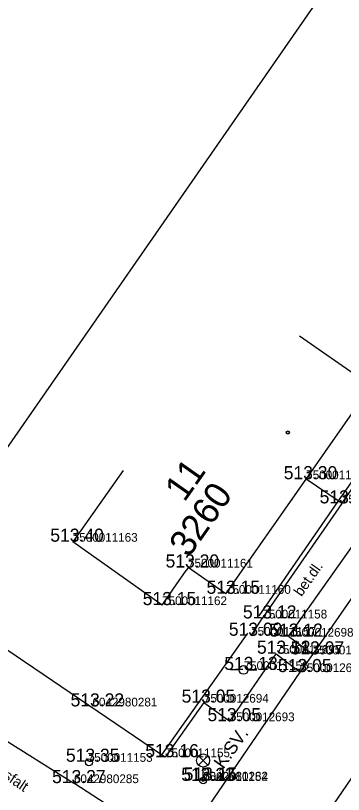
# Model space of a CAD drawing. Extents: x -669251 to -668549, y -1128351 to -1127698.
# Drawn here: x -668939.58 to -668920.79, y -1128072.66 to -1128028.08 of the extents above; entities that cross this region are included whole.
import ezdxf

# ---------------------------------------------------------------- set-up
doc = ezdxf.new("R2010")
doc.units = 0
for name, color, linetype in [('Vrstva 1', 7, 'Continuous'), ('Vrstva 10', 7, 'Continuous'), ('Vrstva 2', 7, 'Continuous'), ('Vrstva 25', 7, 'Continuous'), ('Vrstva 28', 7, 'Continuous'), ('Vrstva 3', 7, 'Continuous'), ('Vrstva 33', 7, 'Continuous'), ('Vrstva 40', 7, 'Continuous'), ('Vrstva 42', 7, 'Continuous'), ('Vrstva 43', 7, 'Continuous'), ('Vrstva 44', 7, 'Continuous'), ('Vrstva 5', 7, 'Continuous'), ('Vrstva 58', 7, 'Continuous'), ('Vrstva 6', 7, 'Continuous'), ('Vrstva 60', 7, 'Continuous'), ('Vrstva 7', 7, 'Continuous'), ('Vrstva 8', 7, 'Continuous')]:
    doc.layers.add(name, color=color, linetype=linetype)

msp = doc.modelspace()

# ---------------------------------------------------------------- linework, layer by layer
at = {"layer": 'Vrstva 1'}
for p, q in [((-668922.922, -1128054.616), (-668922.922, -1128054.616)), ((-668920.88, -1128056), (-668920.88, -1128056)), ((-668936.3, -1128058.193), (-668936.3, -1128058.193)), ((-668929.694, -1128059.67), (-668929.694, -1128059.67)), ((-668927.524, -1128061.173), (-668927.524, -1128061.173)), ((-668931.181, -1128061.82), (-668931.181, -1128061.82)), ((-668925.44, -1128062.585), (-668925.44, -1128062.585)), ((-668926.08, -1128063.574), (-668926.08, -1128063.574)), ((-668923.928, -1128063.626), (-668923.928, -1128063.626)), ((-668924.635, -1128064.604), (-668924.635, -1128064.604)), ((-668922.541, -1128064.642), (-668922.541, -1128064.642)), ((-668926.51, -1128065.532), (-668926.51, -1128065.532)), ((-668923.264, -1128065.653), (-668923.264, -1128065.653)), ((-668928.787, -1128067.403), (-668928.787, -1128067.403)), ((-668935.173, -1128067.62), (-668935.173, -1128067.62)), ((-668927.305, -1128068.466), (-668927.305, -1128068.466)), ((-668931.01, -1128070.525), (-668931.01, -1128070.525)), ((-668935.441, -1128070.789), (-668935.441, -1128070.789)), ((-668928.834, -1128071.861), (-668928.834, -1128071.861)), ((-668928.833, -1128071.883), (-668928.833, -1128071.883)), ((-668936.233, -1128072.009), (-668936.233, -1128072.009))]:
    msp.add_line(p, q, dxfattribs=at)
at = {"layer": 'Vrstva 10'}
for p, q in [((-668923.928, -1128063.626), (-668915.659, -1128051.898)), ((-668922.541, -1128064.642), (-668914.352, -1128052.835)), ((-668951.537, -1128062.443), (-668936.233, -1128072.009)), ((-668922.541, -1128064.642), (-668923.928, -1128063.626)), ((-668927.305, -1128068.466), (-668924.635, -1128064.604)), ((-668924.635, -1128064.604), (-668923.264, -1128065.653)), ((-668923.264, -1128065.653), (-668922.541, -1128064.642)), ((-668930.251, -1128075.881), (-668923.264, -1128065.653)), ((-668928.793, -1128067.399), (-668927.305, -1128068.466)), ((-668930.251, -1128075.881), (-668936.233, -1128072.009))]:
    msp.add_line(p, q, dxfattribs=at)
msp.add_lwpolyline([(-668891.508, -1128103.738), (-668905.262, -1128093.88), (-668919.017, -1128084.023), (-668919.397, -1128083.714), (-668919.979, -1128083.09), (-668920.732, -1128082.168), (-668921.655, -1128081.051), (-668922.664, -1128079.521), (-668923.09, -1128078.24), (-668923.232, -1128077.783), (-668923.284, -1128077.351), (-668923.278, -1128076.957), (-668923.161, -1128076.255), (-668922.993, -1128075.739), (-668922.626, -1128075.026), (-668922.397, -1128074.711), (-668922.122, -1128074.364), (-668919.566, -1128070.623)], dxfattribs=at)
at = {"layer": 'Vrstva 25'}
msp.add_circle((-668935.371, -1128070.818), 0.2, dxfattribs=at)
at = {"layer": 'Vrstva 28'}
for p, q in [((-668926.76, -1128065.532), (-668927.26, -1128065.532)), ((-668926.26, -1128065.532), (-668925.76, -1128065.532))]:
    msp.add_line(p, q, dxfattribs=at)
msp.add_circle((-668926.51, -1128065.532), 0.25, dxfattribs=at)
at = {"layer": 'Vrstva 33'}
for p, q in [((-668929.099, -1128070.446), (-668928.569, -1128070.976)), ((-668929.099, -1128070.976), (-668928.569, -1128070.446)), ((-668928.834, -1128071.861), (-668928.834, -1128071.086))]:
    msp.add_line(p, q, dxfattribs=at)
for centre, radius in [((-668928.834, -1128070.711), 0.375), ((-668928.834, -1128071.861), 0.19), ((-668928.834, -1128071.861), 0.05)]:
    msp.add_circle(centre, radius, dxfattribs=at)
at = {"layer": 'Vrstva 5'}
for p, q in [((-668923.3, -1128046.413), (-668919.198, -1128049.272)), ((-668922.922, -1128054.616), (-668919.198, -1128049.272)), ((-668933.409, -1128054.113), (-668936.3, -1128058.193)), ((-668927.524, -1128061.173), (-668922.922, -1128054.616)), ((-668931.181, -1128061.82), (-668936.3, -1128058.193)), ((-668929.694, -1128059.67), (-668929.808, -1128059.834)), ((-668927.524, -1128061.173), (-668929.694, -1128059.67)), ((-668931.181, -1128061.82), (-668930.377, -1128060.657))]:
    msp.add_line(p, q, dxfattribs=at)
at = {"layer": 'Vrstva 58'}
msp.add_circle((-668923.977, -1128051.941), 0.0875, dxfattribs=at)
at = {"layer": 'Vrstva 6'}
msp.add_line((-668930.377, -1128060.657), (-668929.808, -1128059.834), dxfattribs=at)
at = {"layer": 'Vrstva 60'}
msp.add_lwpolyline([(-668788.581, -1128325.447), (-668557.456, -1127992.872), (-668787.384, -1127833.082), (-669018.509, -1128165.657)], close=True, dxfattribs=at)
at = {"layer": 'Vrstva 7'}
for p, q in [((-668917.349, -1128050.469), (-668921.087, -1128055.86)), ((-668920.88, -1128056), (-668917.144, -1128050.611)), ((-668921.087, -1128055.86), (-668922.922, -1128054.616)), ((-668921.087, -1128055.86), (-668925.646, -1128062.443)), ((-668920.88, -1128056), (-668921.087, -1128055.86)), ((-668920.88, -1128056), (-668925.44, -1128062.585)), ((-668931.217, -1128070.385), (-668945.319, -1128060.829)), ((-668926.284, -1128063.429), (-668931.217, -1128070.385)), ((-668928.793, -1128067.399), (-668931.01, -1128070.525)), ((-668931.01, -1128070.525), (-668931.217, -1128070.385))]:
    msp.add_line(p, q, dxfattribs=at)
at = {"layer": 'Vrstva 8'}
msp.add_line((-668926.08, -1128063.574), (-668925.44, -1128062.585), dxfattribs=at)

# ---------------------------------------------------------------- texts
at = {"layer": 'Vrstva 2'}
for s, p in [('7500011159', (-668922.922, -1128054.616)), ('7500011164', (-668920.88, -1128056)), ('7500011163', (-668936.3, -1128058.193)), ('7500011161', (-668929.694, -1128059.67)), ('7500011160', (-668927.524, -1128061.173)), ('7500011162', (-668931.181, -1128061.82)), ('7500011158', (-668925.44, -1128062.585)), ('7500011157', (-668926.08, -1128063.574)), ('7500012698', (-668923.928, -1128063.626)), ('7500012695', (-668924.635, -1128064.604)), ('7500012697', (-668922.541, -1128064.642)), ('7500011156', (-668926.51, -1128065.532)), ('7500012696', (-668923.264, -1128065.653)), ('7500012694', (-668928.787, -1128067.403)), ('6042980281', (-668935.173, -1128067.62)), ('7500012693', (-668927.305, -1128068.466)), ('7500011155', (-668931.01, -1128070.525)), ('7500011153', (-668935.441, -1128070.789)), ('6042980282', (-668928.834, -1128071.861)), ('7500011154', (-668928.833, -1128071.883)), ('6042980285', (-668936.233, -1128072.009))]:
    msp.add_text(s, height=0.5, dxfattribs=at).set_placement(p)
at = {"layer": 'Vrstva 3'}
for s, p in [('513.30 ', (-668924.21, -1128054.616)), ('513.26 ', (-668922.154, -1128056)), ('513.40 ', (-668937.588, -1128058.193)), ('513.20 ', (-668930.982, -1128059.67)), ('513.15 ', (-668928.634, -1128061.173)), ('513.15 ', (-668932.291, -1128061.82)), ('513.12 ', (-668926.55, -1128062.585)), ('513.09 ', (-668927.356, -1128063.574)), ('513.12 ', (-668925.038, -1128063.626)), ('513.12 ', (-668925.745, -1128064.604)), ('513.07 ', (-668923.815, -1128064.642)), ('513.13 ', (-668927.62, -1128065.532)), ('513.05 ', (-668924.538, -1128065.653)), ('513.22 ', (-668936.425, -1128067.62)), ('513.05 ', (-668930.061, -1128067.403)), ('513.05 ', (-668928.579, -1128068.466)), ('513.35 ', (-668936.693, -1128070.789)), ('513.16 ', (-668932.143, -1128070.525)), ('513.27 ', (-668937.485, -1128072.009)), ('513.23 ', (-668930.085, -1128071.883)), ('513.15 ', (-668929.944, -1128071.861))]:
    msp.add_text(s, height=0.75, dxfattribs=at).set_placement(p)
at = {"layer": 'Vrstva 40'}
for s, rotation, p in [('bet.dl.', 54.8137, (-668923.193, -1128061.369)), ('asfalt', 326.04, (-668940.688, -1128071.457))]:
    msp.add_text(s, height=0.6, rotation=rotation, dxfattribs=at).set_placement(p)
at = {"layer": 'Vrstva 42'}
msp.add_text('K.SV.', height=0.75, rotation=54.6538, dxfattribs=at).set_placement((-668927.67, -1128071.238))
at = {"layer": 'Vrstva 43'}
msp.add_text('3260', height=1.5, rotation=54.9371, dxfattribs=at).set_placement((-668929.654, -1128059.15))
at = {"layer": 'Vrstva 44'}
msp.add_text('11', height=1.5, rotation=54.9371, dxfattribs=at).set_placement((-668929.902, -1128055.971))

doc.saveas('drawing.dxf')
